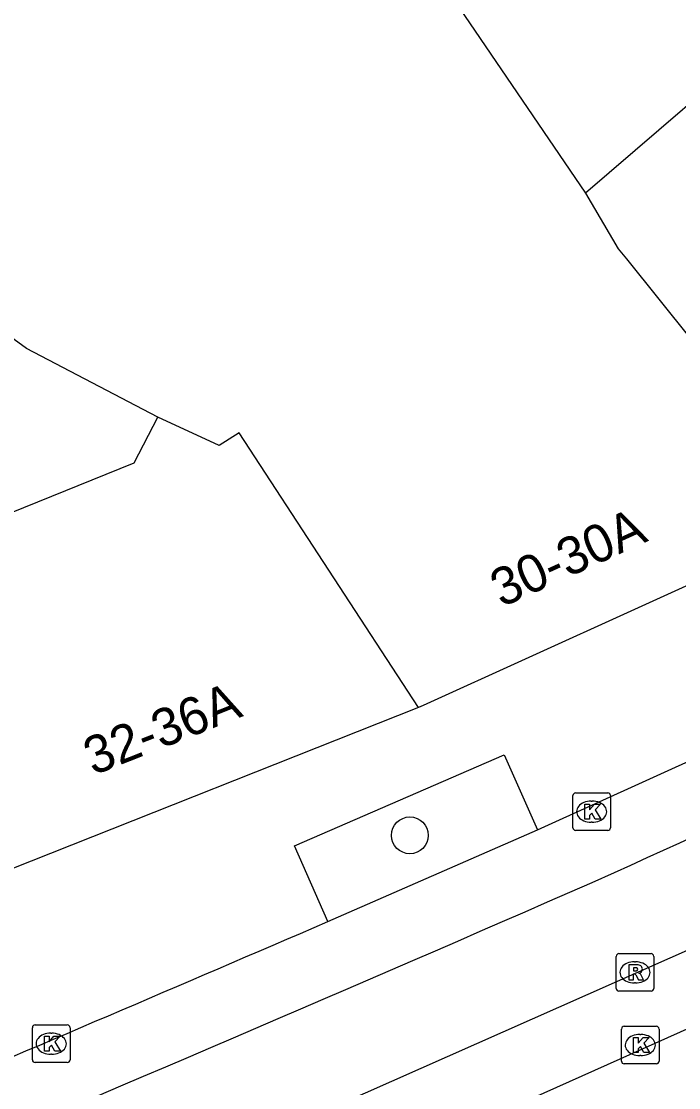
# Model space of a CAD drawing. Extents: x 160664 to 161506, y 382245 to 383288.
# Drawn here: x 161196.83 to 161214.29, y 382984.73 to 383013.07 of the extents above; entities that cross this region are included whole.
import ezdxf

# ---------------------------------------------------------------- set-up
doc = ezdxf.new("R2010")
doc.units = 0
for name, color, linetype in [('IMGEO_Boom', 7, 'Continuous'), ('IMGEO_Kolk', 7, 'Continuous'), ('IMGEO_Pand', 7, 'Continuous'), ('IMGEO_Pand_nummerreeks', 7, 'Continuous'), ('IMGEO_Rijbaan_lokaal_gesloten', 7, 'Continuous'), ('IMGEO_Rioolput', 7, 'Continuous'), ('IMGEO_Voetpad_open', 7, 'Continuous')]:
    doc.layers.add(name, color=color, linetype=linetype)

msp = doc.modelspace()

# ---------------------------------------------------------------- linework, layer by layer
at = {"layer": 'IMGEO_Boom'}
msp.add_circle((161207.152, 382991.439), 0.489, dxfattribs=at)
at = {"layer": 'IMGEO_Kolk'}
for p, q in [((161211.482, 382991.642), (161211.482, 382992.494)), ((161211.557, 382992.568), (161212.409, 382992.568)), ((161212.483, 382992.494), (161212.483, 382991.642)), ((161211.97, 382992.348), (161211.995, 382992.348)), ((161211.993, 382991.788), (161211.968, 382991.788)), ((161212.409, 382991.568), (161211.557, 382991.568)), ((161197.123, 382985.476), (161197.123, 382986.328)), ((161197.198, 382986.402), (161198.05, 382986.402)), ((161198.124, 382986.328), (161198.124, 382985.476)), ((161212.774, 382985.44), (161212.774, 382986.292)), ((161212.849, 382986.366), (161213.701, 382986.366)), ((161213.775, 382986.292), (161213.775, 382985.44)), ((161197.611, 382986.182), (161197.636, 382986.182)), ((161213.262, 382986.146), (161213.287, 382986.146)), ((161198.05, 382985.402), (161197.198, 382985.402)), ((161197.634, 382985.622), (161197.609, 382985.622)), ((161213.701, 382985.366), (161212.849, 382985.366)), ((161213.285, 382985.586), (161213.26, 382985.586))]:
    msp.add_line(p, q, dxfattribs=at)
for points in [[(161211.482, 382991.642), (161211.482, 382992.494)], [(161211.557, 382992.568), (161212.409, 382992.568)], [(161212.483, 382992.494), (161212.483, 382991.642)], [(161211.803, 382992.268), (161211.926, 382992.268), (161211.926, 382992.117), (161212.056, 382992.268), (161212.22, 382992.268), (161212.074, 382992.117), (161212.227, 382991.868), (161212.075, 382991.868), (161211.99, 382992.032), (161211.926, 382991.965), (161211.926, 382991.868), (161211.803, 382991.868), (161211.803, 382992.268)], [(161212.409, 382991.568), (161211.557, 382991.568)], [(161197.123, 382985.476), (161197.123, 382986.328)], [(161197.198, 382986.402), (161198.05, 382986.402)], [(161198.124, 382986.328), (161198.124, 382985.476)], [(161212.774, 382985.44), (161212.774, 382986.292)], [(161212.849, 382986.366), (161213.701, 382986.366)], [(161213.775, 382986.292), (161213.775, 382985.44)], [(161197.444, 382986.102), (161197.567, 382986.102), (161197.567, 382985.951), (161197.697, 382986.102), (161197.861, 382986.102), (161197.715, 382985.951), (161197.868, 382985.702), (161197.716, 382985.702), (161197.631, 382985.866), (161197.567, 382985.799), (161197.567, 382985.702), (161197.444, 382985.702), (161197.444, 382986.102)], [(161213.095, 382986.066), (161213.218, 382986.066), (161213.218, 382985.915), (161213.348, 382986.066), (161213.512, 382986.066), (161213.366, 382985.915), (161213.519, 382985.666), (161213.367, 382985.666), (161213.282, 382985.83), (161213.218, 382985.763), (161213.218, 382985.666), (161213.095, 382985.666), (161213.095, 382986.066)], [(161198.05, 382985.402), (161197.198, 382985.402)], [(161213.701, 382985.366), (161212.849, 382985.366)]]:
    msp.add_lwpolyline(points, dxfattribs=at)
for centre, start, end in [((161211.559, 382992.492), 91.552, 178.448), ((161211.559, 382992.492), 91.552, 178.448), ((161212.407, 382992.492), 1.552, 88.448), ((161212.407, 382992.492), 1.552, 88.448), ((161211.559, 382991.644), 181.552, 268.448), ((161211.559, 382991.644), 181.552, 268.448), ((161212.407, 382991.644), 271.552, 358.448), ((161212.407, 382991.644), 271.552, 358.448), ((161197.2, 382986.326), 91.552, 178.448), ((161197.2, 382986.326), 91.552, 178.448), ((161198.048, 382986.326), 1.552, 88.448), ((161198.048, 382986.326), 1.552, 88.448), ((161212.851, 382986.29), 91.552, 178.448), ((161212.851, 382986.29), 91.552, 178.448), ((161213.699, 382986.29), 1.552, 88.448), ((161213.699, 382986.29), 1.552, 88.448), ((161197.2, 382985.478), 181.552, 268.448), ((161197.2, 382985.478), 181.552, 268.448), ((161198.048, 382985.478), 271.552, 358.448), ((161198.048, 382985.478), 271.552, 358.448), ((161212.851, 382985.442), 181.552, 268.448), ((161212.851, 382985.442), 181.552, 268.448), ((161213.699, 382985.442), 271.552, 358.448), ((161213.699, 382985.442), 271.552, 358.448)]:
    msp.add_arc(centre, 0.0765, start, end, dxfattribs=at)
for centre, major_axis, ratio, start_param, end_param in [((161211.969, 382992.068), (-0.387, 0.002), 0.722429, 4.712389, 7.853982), ((161211.994, 382992.068), (-0.39, 0.002), 0.717154, 1.570796, 4.712389), ((161197.61, 382985.902), (-0.387, 0.002), 0.722429, 4.712389, 7.853982), ((161197.635, 382985.902), (-0.39, 0.002), 0.717154, 1.570796, 4.712389), ((161213.261, 382985.866), (-0.387, 0.002), 0.722429, 4.712389, 7.853982), ((161213.286, 382985.866), (-0.39, 0.002), 0.717154, 1.570796, 4.712389)]:
    msp.add_ellipse(centre, major_axis=major_axis, ratio=ratio, start_param=start_param, end_param=end_param, dxfattribs=at)
at = {"layer": 'IMGEO_Pand'}
for points in [[(161200.46, 383002.555), (161196.971, 383004.378), (161195.652, 383005.327), (161174.594, 383025.074), (161182.348, 383030.983), (161181.902, 383031.64), (161189.518, 383036.362), (161189.438, 383036.503), (161189.755, 383036.713), (161193.231, 383032.557), (161194.923, 383030.535), (161197.199, 383027.815), (161199.101, 383025.506)], [(161199.101, 383025.506), (161203.78, 383019.829), (161205.774, 383017.306), (161208.601, 383013.224), (161211.821, 383008.504)], [(161217.039, 383012.986), (161211.821, 383008.504)], [(161211.821, 383008.504), (161212.691, 383007.025), (161212.904, 383006.759), (161218.028, 383000.369), (161218.387, 382999.837)], [(161196.535, 382990.534), (161194.176, 382996.482), (161193.407, 382996.171), (161192.516, 382998.378), (161196.523, 383000), (161199.823, 383001.336), (161200.46, 383002.555)], [(161207.386, 382994.837), (161202.62, 383002.138), (161202.082, 383001.796), (161200.46, 383002.555)], [(161218.387, 382999.837), (161215.927, 382998.719), (161207.509, 382994.893), (161207.386, 382994.837)], [(161207.386, 382994.837), (161196.535, 382990.534)]]:
    msp.add_lwpolyline(points, dxfattribs=at)
at = {"layer": 'IMGEO_Rijbaan_lokaal_gesloten'}
for points in [[(161157.124, 382964.597), (161168.258, 382969.03), (161173.59, 382971.178), (161183.915, 382975.314), (161188.889, 382977.325), (161200.756, 382982.281), (161214.852, 382988.532), (161223.167, 382992.343), (161241.404, 383001.128)], [(161242.223, 382999.485), (161224.009, 382990.613), (161215.681, 382986.809), (161210.373, 382984.439)], [(161210.547, 382991.586), (161221.034, 382996.354)], [(161204.974, 382989.147), (161210.547, 382991.586)]]:
    msp.add_lwpolyline(points, dxfattribs=at)
for centre, radius, start, end in [((160868.219, 383748.411), 832.524, 294.434221, 296.536976), ((160775.645, 383983.467), 1084.897, 291.555502, 293.750405), ((160270.839, 385158.638), 2362.054, 292.987733, 293.29566)]:
    msp.add_arc(centre, radius, start, end, dxfattribs=at)
at = {"layer": 'IMGEO_Rioolput'}
for p, q in [((161212.633, 382987.371), (161212.633, 382988.223)), ((161212.708, 382988.297), (161213.56, 382988.297)), ((161213.634, 382988.223), (161213.634, 382987.371)), ((161213.121, 382988.077), (161213.146, 382988.077)), ((161213.144, 382987.517), (161213.119, 382987.517)), ((161213.56, 382987.297), (161212.708, 382987.297))]:
    msp.add_line(p, q, dxfattribs=at)
for points in [[(161212.633, 382987.371), (161212.633, 382988.223)], [(161212.708, 382988.297), (161213.56, 382988.297)], [(161213.634, 382988.223), (161213.634, 382987.371)], [(161213.222, 382987.995), (161212.97, 382987.997), (161212.97, 382987.597)], [(161213.148, 382987.916), (161213.094, 382987.916), (161213.094, 382987.835)], [(161212.97, 382987.597), (161213.094, 382987.597), (161213.094, 382987.759), (161213.105, 382987.759)], [(161213.094, 382987.835), (161213.146, 382987.835)], [(161213.152, 382987.73), (161213.223, 382987.597), (161213.363, 382987.597), (161213.298, 382987.723)], [(161213.56, 382987.297), (161212.708, 382987.297)]]:
    msp.add_lwpolyline(points, dxfattribs=at)
for centre, radius, start, end in [((161212.71, 382988.221), 0.0765, 91.552, 178.448), ((161212.71, 382988.221), 0.0765, 91.552, 178.448), ((161213.558, 382988.221), 0.0765, 1.552, 88.448), ((161213.558, 382988.221), 0.0765, 1.552, 88.448), ((161213.154, 382987.82), 0.0964, 77.0061, 93.1865), ((161213.168, 382987.877), 0.0378, 276.6634, 79.6772), ((161213.221, 382987.885), 0.109, 350.3612, 89.416), ((161213.104, 382987.706), 0.0533, 26.0293, 88.6989), ((161213.13, 382988.024), 0.19, 274.7715, 282.9687), ((161213.219, 382987.885), 0.112, 277.5842, 350.9817), ((161213.203, 382987.67), 0.108, 29.5134, 73.7905), ((161212.71, 382987.373), 0.0765, 181.552, 268.448), ((161212.71, 382987.373), 0.0765, 181.552, 268.448), ((161213.558, 382987.373), 0.0765, 271.552, 358.448), ((161213.558, 382987.373), 0.0765, 271.552, 358.448)]:
    msp.add_arc(centre, radius, start, end, dxfattribs=at)
for centre, major_axis, ratio, start_param, end_param in [((161213.12, 382987.797), (-0.387, 0.002), 0.722429, 4.712389, 7.853982), ((161213.145, 382987.797), (-0.39, 0.002), 0.717154, 1.570796, 4.712389)]:
    msp.add_ellipse(centre, major_axis=major_axis, ratio=ratio, start_param=start_param, end_param=end_param, dxfattribs=at)
at = {"layer": 'IMGEO_Voetpad_open'}
msp.add_lwpolyline([(161204.974, 382989.147), (161204.084, 382991.156), (161209.661, 382993.575), (161210.547, 382991.586)], dxfattribs=at)

# ---------------------------------------------------------------- texts
at = {"layer": 'IMGEO_Pand_nummerreeks'}
for s, rotation, p in [('30-30A', 24.4424, (161209.59, 382997.486)), ('32-36A', 21.6292, (161198.741, 382993.023))]:
    msp.add_text(s, height=1, rotation=rotation, dxfattribs=at).set_placement(p)

doc.saveas('drawing.dxf')
